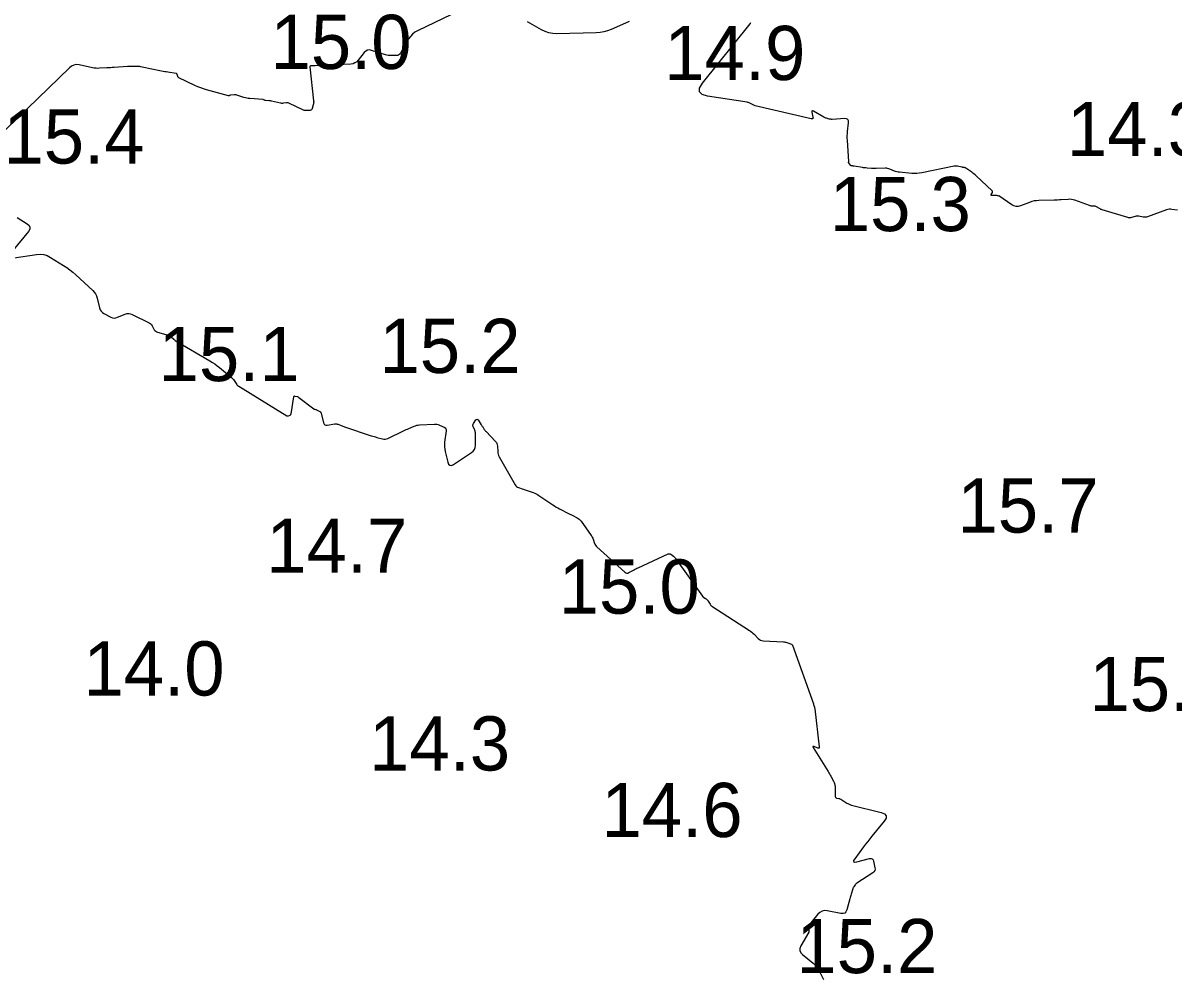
# Model space of a CAD drawing. Extents: x 1023796 to 1112670, y 656573 to 837340.
# Drawn here: x 1101365.6 to 1101471.7, y 687559 to 687647 of the extents above; entities that cross this region are included whole.
import ezdxf

# ---------------------------------------------------------------- set-up
doc = ezdxf.new("R2010")
doc.units = 0
doc.layers.add('V-CHAN-CONT-15FT', color=7, linetype='Continuous')
doc.layers.add('V-TOPO-SOUN', color=7, linetype='Continuous')

msp = doc.modelspace()

# ---------------------------------------------------------------- linework, layer by layer
at = {"layer": 'V-CHAN-CONT-15FT'}
for points in [[(1101415.14, 687652.62), (1101401.95, 687646.27), (1101401.71, 687646.13), (1101401.49, 687645.95), (1101401.3, 687645.75), (1101401.14, 687645.51), (1101400.39, 687644.21), (1101400.32, 687644.12), (1101400.23, 687644.05), (1101400.13, 687644), (1101400.01, 687643.99), (1101399.5, 687643.98), (1101399.37, 687643.99), (1101399.25, 687644), (1101399.12, 687644.02), (1101399, 687644.06), (1101397.73, 687644.46), (1101397.53, 687644.5), (1101397.35, 687644.47), (1101397.18, 687644.39), (1101397.04, 687644.25), (1101396.5, 687643.56), (1101396.36, 687643.41), (1101396.19, 687643.3), (1101396.01, 687643.23), (1101395.8, 687643.2), (1101392.53, 687643.02), (1101392.48, 687643.02), (1101392.43, 687643.02), (1101392.38, 687643.02), (1101392.33, 687643.02), (1101392.12, 687643.04), (1101392.08, 687643.03), (1101392.05, 687643.01), (1101392.03, 687642.98), (1101392.03, 687642.94), (1101392.38, 687639.79), (1101392.39, 687639.7), (1101392.38, 687639.62), (1101392.37, 687639.53), (1101392.35, 687639.44), (1101392.24, 687639.08), (1101392.21, 687639.01), (1101392.17, 687638.96), (1101392.12, 687638.93), (1101392.05, 687638.92), (1101391.74, 687638.9), (1101391.67, 687638.9), (1101391.59, 687638.9), (1101391.52, 687638.92), (1101391.45, 687638.95), (1101390.1, 687639.58), (1101390.04, 687639.61), (1101389.98, 687639.62), (1101389.91, 687639.63), (1101389.84, 687639.62), (1101389.58, 687639.58), (1101389.51, 687639.57), (1101389.44, 687639.57), (1101389.37, 687639.58), (1101389.31, 687639.59), (1101388.49, 687639.78), (1101388.43, 687639.79), (1101388.37, 687639.8), (1101388.31, 687639.81), (1101388.25, 687639.81), (1101387.94, 687639.83), (1101387.91, 687639.83), (1101387.89, 687639.84), (1101387.87, 687639.85), (1101387.85, 687639.86), (1101387.77, 687639.9), (1101387.75, 687639.91)], [(1101421.49, 687647.11), (1101421.15, 687646.98), (1101419.83, 687646.39), (1101419.49, 687646.26), (1101419.15, 687646.17), (1101418.8, 687646.11), (1101418.44, 687646.08), (1101414.8, 687645.99), (1101414.43, 687646.01), (1101414.08, 687646.07), (1101413.73, 687646.19), (1101413.4, 687646.35), (1101412.09, 687647.09)], [(1101472.06, 687629.7), (1101471.54, 687629.79), (1101471.42, 687629.81), (1101471.29, 687629.8), (1101471.16, 687629.78), (1101471.04, 687629.75), (1101469.28, 687629.11), (1101469.18, 687629.08), (1101469.09, 687629.07), (1101468.99, 687629.07), (1101468.9, 687629.08), (1101468.49, 687629.15), (1101468.4, 687629.16), (1101468.31, 687629.16), (1101468.23, 687629.15), (1101468.14, 687629.13), (1101467.8, 687629.03), (1101467.71, 687629.01), (1101467.63, 687629.01), (1101467.54, 687629.02), (1101467.46, 687629.04), (1101465.12, 687629.74), (1101465.05, 687629.77), (1101464.98, 687629.79), (1101464.92, 687629.83), (1101464.85, 687629.86), (1101464.57, 687630.03), (1101464.52, 687630.05), (1101464.47, 687630.07), (1101464.42, 687630.08), (1101464.37, 687630.09), (1101464.15, 687630.09), (1101464.09, 687630.09), (1101464.04, 687630.1), (1101463.99, 687630.11), (1101463.93, 687630.13), (1101462.58, 687630.63), (1101462.43, 687630.67), (1101462.28, 687630.7), (1101462.12, 687630.72), (1101461.96, 687630.71), (1101461.32, 687630.67), (1101461.16, 687630.66), (1101460.99, 687630.65), (1101460.83, 687630.64), (1101460.67, 687630.64), (1101459.27, 687630.61), (1101459.05, 687630.59), (1101458.83, 687630.56), (1101458.62, 687630.5), (1101458.41, 687630.43), (1101457.57, 687630.11), (1101457.36, 687630.05), (1101457.16, 687630.05), (1101456.97, 687630.1), (1101456.78, 687630.2), (1101455.57, 687631.05), (1101455.56, 687631.06), (1101455.55, 687631.06), (1101455.55, 687631.06), (1101455.54, 687631.06), (1101455.5, 687631.04), (1101455.49, 687631.04), (1101455.48, 687631.04), (1101455.47, 687631.04), (1101455.46, 687631.04), (1101455.4, 687631.06), (1101455.38, 687631.06), (1101455.37, 687631.06), (1101455.35, 687631.07), (1101455.34, 687631.07), (1101454.93, 687631.07), (1101454.89, 687631.08), (1101454.87, 687631.09), (1101454.86, 687631.12), (1101454.88, 687631.16), (1101454.98, 687631.34), (1101455, 687631.38), (1101455, 687631.42), (1101454.98, 687631.46), (1101454.96, 687631.5), (1101453.47, 687632.89), (1101453.38, 687632.98), (1101453.28, 687633.06), (1101453.19, 687633.13), (1101453.08, 687633.21), (1101452.52, 687633.6), (1101452.49, 687633.61), (1101452.46, 687633.62), (1101452.44, 687633.63), (1101452.41, 687633.64), (1101452.29, 687633.66), (1101452.26, 687633.66), (1101452.23, 687633.67), (1101452.2, 687633.67), (1101452.17, 687633.68), (1101451.76, 687633.76), (1101451.69, 687633.77), (1101451.61, 687633.78), (1101451.53, 687633.77), (1101451.45, 687633.76), (1101448.47, 687633.16), (1101448.24, 687633.12), (1101448.01, 687633.1), (1101447.78, 687633.1), (1101447.55, 687633.11), (1101446.4, 687633.21), (1101446.29, 687633.22), (1101446.17, 687633.25), (1101446.06, 687633.28), (1101445.96, 687633.32), (1101445.53, 687633.5), (1101445.42, 687633.54), (1101445.31, 687633.56), (1101445.2, 687633.58), (1101445.08, 687633.58), (1101444.26, 687633.55), (1101444.16, 687633.55), (1101444.05, 687633.55), (1101443.95, 687633.55), (1101443.84, 687633.56), (1101443.42, 687633.6), (1101443.31, 687633.61), (1101443.21, 687633.62), (1101443.1, 687633.63), (1101443, 687633.65), (1101442.24, 687633.77), (1101442.21, 687633.77), (1101442.18, 687633.78), (1101442.15, 687633.78), (1101442.12, 687633.79), (1101442, 687633.8), (1101441.97, 687633.81), (1101441.94, 687633.82), (1101441.92, 687633.84), (1101441.9, 687633.86), (1101441.71, 687634.12), (1101441.7, 687634.12), (1101441.7, 687634.13), (1101441.71, 687634.13), (1101441.71, 687634.14), (1101441.74, 687634.15), (1101441.74, 687634.15), (1101441.75, 687634.16), (1101441.75, 687634.16), (1101441.75, 687634.17), (1101441.61, 687636.16), (1101441.6, 687636.36), (1101441.6, 687636.56), (1101441.61, 687636.77), (1101441.62, 687636.97), (1101441.72, 687637.78), (1101441.72, 687637.95), (1101441.66, 687638.08), (1101441.54, 687638.14), (1101441.36, 687638.16), (1101440.2, 687638.09), (1101440.13, 687638.09), (1101440.07, 687638.1), (1101440, 687638.11), (1101439.94, 687638.12), (1101439.69, 687638.19), (1101439.63, 687638.21), (1101439.57, 687638.23), (1101439.51, 687638.26), (1101439.45, 687638.29), (1101438.48, 687638.85), (1101438.4, 687638.89), (1101438.35, 687638.88), (1101438.33, 687638.84), (1101438.33, 687638.75), (1101438.43, 687638.31), (1101438.44, 687638.21), (1101438.41, 687638.15), (1101438.35, 687638.13), (1101438.26, 687638.14), (1101433.11, 687639.35), (1101433.05, 687639.37), (1101432.98, 687639.39), (1101432.92, 687639.42), (1101432.86, 687639.45), (1101432.62, 687639.59), (1101432.56, 687639.62), (1101432.5, 687639.64), (1101432.43, 687639.66), (1101432.36, 687639.68), (1101428.71, 687640.23), (1101428.2, 687640.38), (1101427.96, 687640.63), (1101427.97, 687640.98), (1101428.24, 687641.42), (1101432.63, 687646.91), (1101432.66, 687646.94), (1101432.68, 687646.98), (1101432.69, 687647.02)], [(1101387.75, 687639.91), (1101387.73, 687639.92), (1101387.7, 687639.93), (1101387.68, 687639.93), (1101386.48, 687640.01), (1101386.34, 687640.03), (1101386.21, 687640.05), (1101386.08, 687640.08), (1101385.95, 687640.12), (1101385.29, 687640.34), (1101385.23, 687640.36), (1101385.17, 687640.37), (1101385.11, 687640.37), (1101385.04, 687640.37), (1101384.69, 687640.32), (1101384.67, 687640.32), (1101384.66, 687640.31), (1101384.65, 687640.31), (1101384.64, 687640.3), (1101384.59, 687640.27), (1101384.58, 687640.26), (1101384.57, 687640.26), (1101384.55, 687640.26), (1101384.54, 687640.26), (1101382.51, 687640.82), (1101382.23, 687640.9), (1101381.96, 687641), (1101381.69, 687641.1), (1101381.43, 687641.22), (1101379.94, 687641.94), (1101379.9, 687641.96), (1101379.87, 687641.99), (1101379.85, 687642.02), (1101379.84, 687642.06), (1101379.79, 687642.24), (1101379.78, 687642.27), (1101379.76, 687642.3), (1101379.73, 687642.32), (1101379.69, 687642.33), (1101378.92, 687642.45), (1101378.78, 687642.47), (1101378.64, 687642.49), (1101378.49, 687642.52), (1101378.35, 687642.55), (1101376.56, 687642.92), (1101376.45, 687642.94), (1101376.34, 687642.96), (1101376.23, 687642.97), (1101376.11, 687642.97), (1101375.66, 687642.98), (1101375.54, 687642.98), (1101375.43, 687642.98), (1101375.32, 687642.97), (1101375.2, 687642.97), (1101373.97, 687642.88), (1101373.81, 687642.87), (1101373.64, 687642.86), (1101373.47, 687642.85), (1101373.31, 687642.84), (1101372.64, 687642.81), (1101372.47, 687642.8), (1101372.31, 687642.81), (1101372.14, 687642.83), (1101371.98, 687642.86), (1101370.75, 687643.11), (1101370.5, 687643.14), (1101370.26, 687643.1), (1101370.04, 687643.01), (1101369.85, 687642.85), (1101361.12, 687634.43)], [(1101365.03, 687629.03), (1101365.95, 687628.46), (1101366.13, 687628.3), (1101366.21, 687628.14), (1101366.19, 687627.95), (1101366.07, 687627.75), (1101364.65, 687626)], [(1101364.75, 687625.32), (1101366.81, 687625.63), (1101367.15, 687625.65), (1101367.48, 687625.62), (1101367.8, 687625.52), (1101368.11, 687625.36), (1101369.32, 687624.62), (1101369.62, 687624.43), (1101369.9, 687624.22), (1101370.18, 687624), (1101370.44, 687623.76), (1101372, 687622.31), (1101372.14, 687622.15), (1101372.26, 687621.98), (1101372.35, 687621.8), (1101372.41, 687621.6), (1101372.64, 687620.69), (1101372.7, 687620.53), (1101372.78, 687620.39), (1101372.9, 687620.27), (1101373.04, 687620.18), (1101373.67, 687619.85), (1101373.82, 687619.79), (1101373.98, 687619.76), (1101374.14, 687619.77), (1101374.3, 687619.83), (1101374.99, 687620.12), (1101375.16, 687620.17), (1101375.32, 687620.19), (1101375.49, 687620.16), (1101375.65, 687620.1), (1101377.22, 687619.31), (1101377.3, 687619.26), (1101377.38, 687619.2), (1101377.44, 687619.12), (1101377.49, 687619.04), (1101377.68, 687618.68), (1101377.74, 687618.6), (1101377.81, 687618.54), (1101377.88, 687618.49), (1101377.98, 687618.45), (1101378.95, 687618.19), (1101379.03, 687618.16), (1101379.11, 687618.12), (1101379.18, 687618.08), (1101379.24, 687618.03), (1101379.49, 687617.8), (1101379.56, 687617.74), (1101379.62, 687617.69), (1101379.69, 687617.64), (1101379.76, 687617.6), (1101382.81, 687615.81), (1101383.04, 687615.67), (1101383.26, 687615.52), (1101383.48, 687615.36), (1101383.69, 687615.2), (1101384.81, 687614.27), (1101384.88, 687614.21), (1101384.94, 687614.15), (1101384.99, 687614.08), (1101385.04, 687614.01), (1101385.23, 687613.71), (1101385.29, 687613.63), (1101385.34, 687613.57), (1101385.41, 687613.51), (1101385.48, 687613.46), (1101389.92, 687610.75), (1101389.96, 687610.73), (1101389.99, 687610.73), (1101390.03, 687610.73), (1101390.06, 687610.74), (1101390.21, 687610.81), (1101390.24, 687610.83), (1101390.27, 687610.86), (1101390.29, 687610.89), (1101390.3, 687610.92), (1101390.55, 687612.49), (1101390.56, 687612.53), (1101390.58, 687612.56), (1101390.62, 687612.57), (1101390.66, 687612.56), (1101390.85, 687612.52), (1101390.89, 687612.51), (1101390.94, 687612.49), (1101390.98, 687612.47), (1101391.02, 687612.44), (1101392.41, 687611.37), (1101392.43, 687611.36), (1101392.44, 687611.35), (1101392.46, 687611.35), (1101392.48, 687611.34), (1101392.56, 687611.32), (1101392.58, 687611.32), (1101392.6, 687611.31), (1101392.62, 687611.31), (1101392.64, 687611.3), (1101392.95, 687611.15), (1101392.97, 687611.14), (1101392.98, 687611.13), (1101392.99, 687611.12), (1101393, 687611.1), (1101393.04, 687611.04), (1101393.05, 687611.03), (1101393.06, 687611.01), (1101393.06, 687610.99), (1101393.07, 687610.98), (1101393.29, 687610.09), (1101393.34, 687609.97), (1101393.41, 687609.9), (1101393.51, 687609.86), (1101393.64, 687609.86), (1101394.32, 687609.99), (1101394.4, 687610), (1101394.48, 687609.99), (1101394.56, 687609.98), (1101394.63, 687609.96), (1101394.93, 687609.84), (1101395, 687609.81), (1101395.08, 687609.78), (1101395.16, 687609.76), (1101395.23, 687609.73), (1101397.7, 687608.9), (1101397.83, 687608.86), (1101397.96, 687608.82), (1101398.09, 687608.79), (1101398.22, 687608.75), (1101398.73, 687608.62), (1101398.86, 687608.59), (1101398.99, 687608.59), (1101399.11, 687608.62), (1101399.23, 687608.66), (1101400.67, 687609.34), (1101400.79, 687609.4), (1101400.91, 687609.46), (1101401.04, 687609.51), (1101401.16, 687609.56), (1101401.64, 687609.78), (1101401.76, 687609.82), (1101401.89, 687609.86), (1101402.02, 687609.88), (1101402.15, 687609.9), (1101403.52, 687609.98), (1101403.64, 687609.98), (1101403.75, 687609.97), (1101403.87, 687609.94), (1101403.98, 687609.89), (1101404.41, 687609.69), (1101404.5, 687609.63), (1101404.56, 687609.55), (1101404.59, 687609.46), (1101404.59, 687609.35), (1101404.46, 687608.3), (1101404.45, 687608.09), (1101404.45, 687607.88), (1101404.47, 687607.67), (1101404.51, 687607.46), (1101404.75, 687606.46), (1101404.82, 687606.27), (1101404.93, 687606.17), (1101405.08, 687606.16), (1101405.27, 687606.25), (1101406.94, 687607.34), (1101407.1, 687607.47), (1101407.21, 687607.63), (1101407.28, 687607.81), (1101407.3, 687608.01), (1101407.3, 687609.17), (1101407.29, 687609.25), (1101407.28, 687609.32), (1101407.26, 687609.4), (1101407.23, 687609.47), (1101407.1, 687609.75), (1101407.07, 687609.82), (1101407.07, 687609.89), (1101407.08, 687609.96), (1101407.12, 687610.03), (1101407.34, 687610.36), (1101407.39, 687610.41), (1101407.44, 687610.43), (1101407.49, 687610.41), (1101407.54, 687610.36), (1101407.82, 687609.92), (1101407.86, 687609.87), (1101407.89, 687609.81), (1101407.93, 687609.76), (1101407.97, 687609.71), (1101408.11, 687609.49), (1101408.15, 687609.43), (1101408.19, 687609.38), (1101408.23, 687609.33), (1101408.28, 687609.28), (1101409.15, 687608.37), (1101409.23, 687608.28), (1101409.29, 687608.17), (1101409.32, 687608.06), (1101409.34, 687607.94), (1101409.36, 687607.43), (1101409.37, 687607.31), (1101409.4, 687607.19), (1101409.44, 687607.07), (1101409.49, 687606.96), (1101410.98, 687604.36), (1101411.03, 687604.28), (1101411.09, 687604.21), (1101411.17, 687604.16), (1101411.26, 687604.12), (1101411.62, 687603.99), (1101411.72, 687603.96), (1101411.81, 687603.93), (1101411.9, 687603.9), (1101411.99, 687603.87), (1101412.64, 687603.65), (1101412.77, 687603.6), (1101412.9, 687603.54), (1101413.03, 687603.47), (1101413.15, 687603.39), (1101414.45, 687602.51), (1101414.6, 687602.42), (1101414.75, 687602.32), (1101414.9, 687602.24), (1101415.06, 687602.15), (1101415.89, 687601.73), (1101416.22, 687601.56), (1101416.67, 687601.33), (1101416.78, 687601.27), (1101416.87, 687601.19), (1101416.96, 687601.11), (1101417.04, 687601.01), (1101417.98, 687599.7), (1101418.04, 687599.62), (1101418.08, 687599.53), (1101418.13, 687599.44), (1101418.16, 687599.35), (1101418.29, 687598.97), (1101418.32, 687598.88), (1101418.37, 687598.8), (1101418.43, 687598.72), (1101418.5, 687598.65), (1101421.08, 687596.31), (1101421.17, 687596.24), (1101421.26, 687596.22), (1101421.36, 687596.22), (1101421.46, 687596.27), (1101421.88, 687596.5), (1101421.98, 687596.56), (1101422.09, 687596.62), (1101422.19, 687596.67), (1101422.3, 687596.72), (1101425.08, 687597.99), (1101425.15, 687598.01), (1101425.21, 687598.01), (1101425.27, 687597.99), (1101425.33, 687597.96), (1101425.56, 687597.79), (1101425.62, 687597.74), (1101425.67, 687597.69), (1101425.72, 687597.64), (1101425.76, 687597.58), (1101428.23, 687594.09), (1101428.25, 687594.07), (1101428.28, 687594.04), (1101428.3, 687594.02), (1101428.33, 687594), (1101428.45, 687593.92), (1101428.48, 687593.9), (1101428.51, 687593.88), (1101428.54, 687593.86), (1101428.57, 687593.84), (1101428.69, 687593.75), (1101428.72, 687593.73), (1101428.74, 687593.7), (1101428.76, 687593.68), (1101428.78, 687593.65), (1101428.94, 687593.36), (1101428.98, 687593.3), (1101429.02, 687593.25), (1101429.07, 687593.2), (1101429.12, 687593.16), (1101432.57, 687590.93), (1101432.68, 687590.86), (1101432.79, 687590.77), (1101432.9, 687590.68), (1101433, 687590.59), (1101433.38, 687590.19), (1101433.49, 687590.11), (1101433.6, 687590.04), (1101433.72, 687590), (1101433.85, 687589.98), (1101435.71, 687589.88), (1101435.79, 687589.87), (1101435.87, 687589.86), (1101435.94, 687589.84), (1101436.02, 687589.82), (1101436.44, 687589.68), (1101436.45, 687589.68), (1101436.46, 687589.67), (1101436.47, 687589.67), (1101436.48, 687589.66), (1101436.51, 687589.61), (1101436.51, 687589.6), (1101436.52, 687589.59), (1101436.52, 687589.58), (1101436.53, 687589.57), (1101438.47, 687584.15), (1101438.48, 687584.12), (1101438.49, 687584.08), (1101438.51, 687584.04), (1101438.52, 687584), (1101438.56, 687583.85), (1101438.57, 687583.82), (1101438.58, 687583.78), (1101438.59, 687583.74), (1101438.59, 687583.7), (1101439.02, 687580.19), (1101439.02, 687580.12), (1101438.99, 687580.07), (1101438.94, 687580.06), (1101438.87, 687580.08), (1101438.53, 687580.21), (1101438.46, 687580.23), (1101438.42, 687580.23), (1101438.42, 687580.19), (1101438.45, 687580.13), (1101439.84, 687577.92), (1101439.9, 687577.81), (1101439.97, 687577.7), (1101440.03, 687577.59), (1101440.09, 687577.48), (1101440.34, 687577.03), (1101440.39, 687576.91), (1101440.43, 687576.8), (1101440.46, 687576.67), (1101440.47, 687576.55), (1101440.49, 687575.6), (1101440.5, 687575.55), (1101440.52, 687575.51), (1101440.56, 687575.48), (1101440.6, 687575.47), (1101440.82, 687575.43), (1101440.87, 687575.42), (1101440.92, 687575.4), (1101440.97, 687575.38), (1101441.01, 687575.35), (1101441.55, 687575.01), (1101441.66, 687574.95), (1101441.77, 687574.9), (1101441.88, 687574.85), (1101442, 687574.82), (1101444.73, 687574.14), (1101445.03, 687574.01), (1101445.18, 687573.83), (1101445.17, 687573.6), (1101445, 687573.32), (1101443.87, 687571.94), (1101443.67, 687571.7), (1101443.48, 687571.45), (1101443.29, 687571.21), (1101443.1, 687570.96), (1101442.28, 687569.87), (1101442.17, 687569.7), (1101442.17, 687569.6), (1101442.27, 687569.56), (1101442.47, 687569.59), (1101443.66, 687569.88), (1101443.8, 687569.89), (1101443.9, 687569.86), (1101443.98, 687569.77), (1101444.03, 687569.65), (1101444.15, 687569.04), (1101444.16, 687568.9), (1101444.13, 687568.77), (1101444.06, 687568.66), (1101443.95, 687568.57), (1101442.48, 687567.6), (1101442.44, 687567.57), (1101442.4, 687567.54), (1101442.36, 687567.5), (1101442.33, 687567.46), (1101442.19, 687567.28), (1101442.16, 687567.24), (1101442.14, 687567.19), (1101442.11, 687567.14), (1101442.1, 687567.09), (1101441.96, 687566.59), (1101441.93, 687566.49), (1101441.9, 687566.39), (1101441.87, 687566.28), (1101441.84, 687566.18), (1101441.55, 687565.15), (1101441.47, 687564.97), (1101441.36, 687564.86), (1101441.21, 687564.81), (1101441.01, 687564.82), (1101439.74, 687565.06), (1101439.49, 687565.08), (1101439.27, 687565.03), (1101439.07, 687564.92), (1101438.89, 687564.75), (1101437.96, 687563.61), (1101437.93, 687563.57), (1101437.92, 687563.53), (1101437.92, 687563.49), (1101437.94, 687563.45), (1101438.04, 687563.27), (1101438.05, 687563.23), (1101438.06, 687563.18), (1101438.05, 687563.14), (1101438.04, 687563.09), (1101437.32, 687561.82), (1101437.23, 687561.6), (1101437.23, 687561.39), (1101437.3, 687561.2), (1101437.46, 687561.03), (1101438.44, 687560.24), (1101438.6, 687560.09), (1101438.75, 687559.92), (1101438.88, 687559.74), (1101439, 687559.54), (1101439.4, 687558.72)]]:
    msp.add_lwpolyline(points, dxfattribs=at)

# ---------------------------------------------------------------- texts
at = {"layer": 'V-TOPO-SOUN'}
for s, p in [('15.0 ', (1101388.4, 687642.74)), ('14.9 ', (1101424.72, 687641.72)), ('14.3 ', (1101461.86, 687634.7)), ('15.4 ', (1101363.77, 687634.01)), ('15.3 ', (1101439.98, 687627.78)), ('15.2 ', (1101398.45, 687614.69)), ('15.1 ', (1101378.08, 687613.94)), ('15.7 ', (1101451.76, 687599.96)), ('14.7 ', (1101388.01, 687596.25)), ('15.0 ', (1101414.98, 687592.48)), ('14.0 ', (1101371.15, 687584.93)), ('15.5 ', (1101463.93, 687583.49)), ('14.3 ', (1101397.49, 687578.01)), ('14.6 ', (1101418.93, 687571.87)), ('15.2 ', (1101436.9, 687559.31))]:
    msp.add_text(s, height=5, dxfattribs=at).set_placement(p)

doc.saveas('drawing.dxf')
